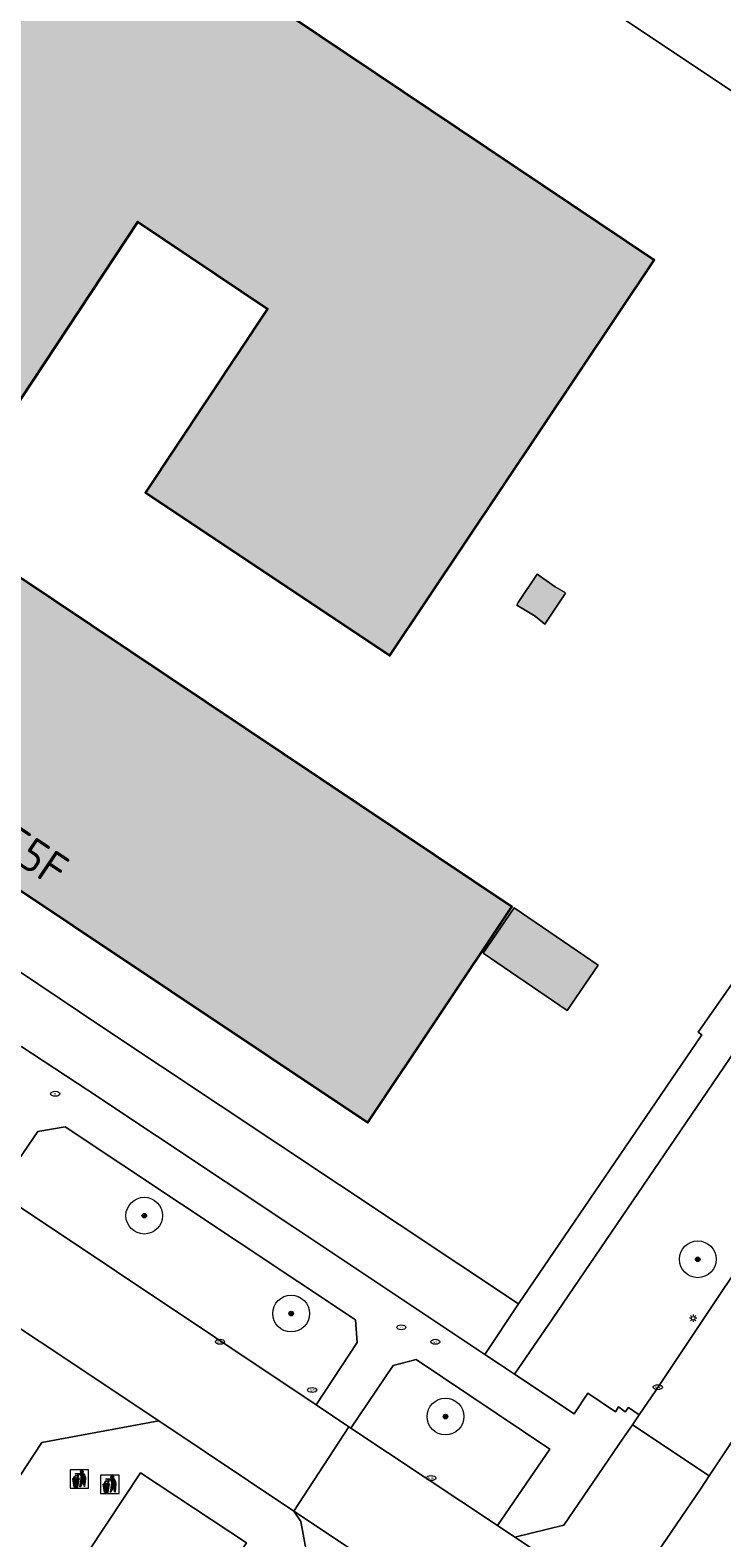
# Model space of a CAD drawing. Header units: metres. Extents: x 125349 to 128236, y 501602 to 503797.
# Tile 471 of 656: x 127148 to 127186, y 502655 to 502737. Entities that reach past the tile are written whole.
import ezdxf
from ezdxf.enums import TextEntityAlignment as Align

# ---------------------------------------------------------------- set-up
doc = ezdxf.new("R2010")
doc.units = ezdxf.units.M
doc.layers.get('0').update_dxf_attribs({"linetype": 'CONTINUOUS'})
for name, color, linetype, lineweight in [('B-WE-GR-BOOM-S-500', 90, 'CONTINUOUS', 18), ('B-WE-IE-AFVAL APART PLAATS-S', 7, 'CONTINUOUS', 18), ('B-WE-IE-MEUBILAIR-S', 7, 'CONTINUOUS', 18), ('B-WE-OG-BEBOUWING-GV', 7, 'CONTINUOUS', 35), ('B-WE-OG-BEBOUWING-T18', 10, 'CONTINUOUS', 18), ('B-WE-OG-BEBOUWING_LAGE TRAFO-GV', 7, 'CONTINUOUS', 18), ('B-WE-OG-BEBOUWING_LOODS-GV', 7, 'CONTINUOUS', 18), ('B-WE-OG-TERREIN_BEGROEID-GV', 7, 'CONTINUOUS', 18), ('B-WE-OG-TERREIN_ERF-GV', 7, 'CONTINUOUS', 18), ('B-WE-VH-OPENVERHARDING-GV', 90, 'CONTINUOUS', 18), ('B-WE-VH-OPENVERHARDING_BETONSTRAATSTEEN-GV', 90, 'CONTINUOUS', 18)]:
    doc.layers.add(name, color=color, linetype=linetype, lineweight=lineweight)
for name, color, linetype, lineweight, true_color in [('B-WE-OG-BEBOUWING-V', 7, 'CONTINUOUS', 18, 0xcc646e), ('B-WE-OG-BEBOUWING_LAGE TRAFO-V', 7, 'CONTINUOUS', 18, 0xcc646e), ('B-WE-OG-BEBOUWING_LOODS-V', 7, 'CONTINUOUS', 18, 0xcc646e)]:
    doc.layers.add(name, color=color, linetype=linetype, lineweight=lineweight, true_color=true_color)
doc.styles.add('NLCS-ISO', font='NLCS-ISO.ttf')
doc.styles.add('NLCS-ISO-M1000-T18', font='NLCS-ISO.ttf', dxfattribs={"height": 1.8})

# ---------------------------------------------------------------- blocks, each defined once
blk = doc.blocks.new('SIE-AFVAL APART PLAATS-SO')
h = blk.add_hatch(color=256)
h.dxf.hatch_style = 1
h.paths.add_polyline_path([(-0.08557708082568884, 0.0732403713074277), (-1.758445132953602, 0.0732403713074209, 0.8190811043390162), (-1.792022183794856, -0.09389311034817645), (-1.40399253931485, -2.188677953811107, 0.3615296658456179), (-1.372681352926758, -2.214721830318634), (-0.4713408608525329, -2.214721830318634, 0.3615296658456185), (-0.4400296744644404, -2.188677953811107), (-0.05200002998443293, -0.09389311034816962, 0.8190811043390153)])
h.paths.add_polyline_path([(-0.1577330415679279, -0.1006387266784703), (-0.1994275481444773, -0.3257272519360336), (-0.4932675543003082, -0.3257272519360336), (-0.4724203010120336, -0.1006387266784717)], flags=16)
h.paths.add_polyline_path([(-0.5543184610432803, -0.1006387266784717), (-0.575165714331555, -0.3257272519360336), (-0.8748982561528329, -0.3257272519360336), (-0.8748982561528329, -0.1006387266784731)], flags=16)
h.paths.add_polyline_path([(-0.2165814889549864, -0.4183331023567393), (-0.2749886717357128, -0.7336453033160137), (-0.5310481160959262, -0.7336453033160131), (-0.5018445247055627, -0.4183331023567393)], flags=16)
h.paths.add_polyline_path([(-0.5837426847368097, -0.4183331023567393), (-0.6129462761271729, -0.7336453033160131), (-0.8748982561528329, -0.7336453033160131), (-0.8748982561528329, -0.4183331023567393)], flags=16)
h.paths.add_polyline_path([(-0.954403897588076, -0.1006387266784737), (-0.954403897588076, -0.3257272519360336), (-1.268856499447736, -0.3257272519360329), (-1.28970375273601, -0.1006387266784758)], flags=16)
h.paths.add_polyline_path([(-0.954403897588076, -0.4183331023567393), (-0.954403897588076, -0.7336453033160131), (-1.231075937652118, -0.7336453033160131), (-1.260279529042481, -0.41833310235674)], flags=16)
h.paths.add_polyline_path([(-0.2921426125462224, -0.8262511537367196), (-0.3406211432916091, -1.087963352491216), (-0.5638643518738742, -1.087963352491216), (-0.5396250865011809, -0.8262511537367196)], flags=16)
h.paths.add_polyline_path([(-0.6215232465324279, -0.8262511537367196), (-0.6457625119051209, -1.087963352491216), (-0.8748982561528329, -1.087963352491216), (-0.8748982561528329, -0.8262511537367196)], flags=16)
h.paths.add_polyline_path([(-0.954403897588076, -0.8262511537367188), (-0.954403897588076, -1.087963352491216), (-1.19825970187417, -1.087963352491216), (-1.222498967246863, -0.8262511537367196)], flags=16)
h.paths.add_polyline_path([(-1.350754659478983, -0.3257272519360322), (-1.644594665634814, -0.3257272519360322), (-1.686289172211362, -0.1006387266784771), (-1.371601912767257, -0.1006387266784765)], flags=16)
h.paths.add_polyline_path([(-1.342177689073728, -0.4183331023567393), (-1.312974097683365, -0.7336453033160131), (-1.569033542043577, -0.7336453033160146), (-1.627440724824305, -0.4183331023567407)], flags=16)
h.paths.add_polyline_path([(-0.3570292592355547, -1.176542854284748), (-0.4055077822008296, -1.438255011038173), (-0.5963076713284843, -1.438255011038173), (-0.5720684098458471, -1.176542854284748)], flags=16)
h.paths.add_polyline_path([(-0.6539665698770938, -1.176542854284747), (-0.6782058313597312, -1.438255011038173), (-0.8748982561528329, -1.438255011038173), (-0.8748982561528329, -1.176542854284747)], flags=16)
h.paths.add_polyline_path([(-1.30439712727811, -0.8262511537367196), (-1.280157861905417, -1.087963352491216), (-1.503401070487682, -1.087963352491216), (-1.551879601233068, -0.8262511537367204)], flags=16)
h.paths.add_polyline_path([(-0.954403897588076, -1.176542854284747), (-0.954403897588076, -1.438255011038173), (-1.165816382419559, -1.438255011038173), (-1.190055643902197, -1.176542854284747)], flags=16)
h.paths.add_polyline_path([(-0.4226617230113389, -1.530860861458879), (-0.4703944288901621, -1.788546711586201), (-0.6287509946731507, -1.788546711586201), (-0.6048846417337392, -1.530860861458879)], flags=16)
h.paths.add_polyline_path([(-1.271953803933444, -1.176542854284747), (-1.247714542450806, -1.438255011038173), (-1.438514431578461, -1.438255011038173), (-1.486992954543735, -1.176542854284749)], flags=16)
h.paths.add_polyline_path([(-0.686782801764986, -1.530860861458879), (-0.7106491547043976, -1.788546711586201), (-0.8748982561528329, -1.788546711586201), (-0.8748982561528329, -1.530860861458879)], flags=16)
h.paths.add_polyline_path([(-0.954403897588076, -1.530860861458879), (-0.954403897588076, -1.788546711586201), (-1.133373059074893, -1.788546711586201), (-1.157239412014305, -1.530860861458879)], flags=16)
h.paths.add_polyline_path([(-1.239137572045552, -1.530860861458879), (-1.21527121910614, -1.788546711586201), (-1.373627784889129, -1.788546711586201), (-1.421360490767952, -1.530860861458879)], flags=16)
h.paths.add_polyline_path([(-0.4890400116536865, -1.889205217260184), (-0.5345352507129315, -2.134812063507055), (-0.6608214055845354, -2.134812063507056), (-0.638073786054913, -1.889205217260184)], flags=16)
h.paths.add_polyline_path([(-0.7199719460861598, -1.889205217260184), (-0.7427195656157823, -2.134812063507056), (-0.8748982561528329, -2.134812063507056), (-0.8748982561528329, -1.889205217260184)], flags=16)
h.paths.add_polyline_path([(-0.954403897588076, -1.889205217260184), (-0.954403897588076, -2.134812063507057), (-1.101302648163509, -2.134812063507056), (-1.124050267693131, -1.889205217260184)], flags=16)
h.paths.add_polyline_path([(-1.205948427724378, -1.889205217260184), (-1.183200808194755, -2.134812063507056), (-1.30948696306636, -2.134812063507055), (-1.354982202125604, -1.889205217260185)], flags=16)
h.paths.add_polyline_path([(-0.1876495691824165, 0.7827285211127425, -0.01172977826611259), (-0.3025626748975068, 0.7840317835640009, -0.1487972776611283), (-0.4217716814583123, 1.028686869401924, -0.1360764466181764), (-0.6937049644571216, 0.8704606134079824), (-0.7795688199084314, 0.8479422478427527, -0.03829347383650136), (-1.136598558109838, 0.9615725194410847), (-1.18684359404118, 0.8142275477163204, -0.2438215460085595), (-1.563959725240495, 0.4530242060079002, 0.3443262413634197), (-1.000862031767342, 0.2239818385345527, -0.1393451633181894), (-0.6004231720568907, 0.2239818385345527, 0.6184364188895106), (-0.5574354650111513, 0.2710638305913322, -0.4414941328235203), (-0.4715559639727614, 0.4427756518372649, 0.3090476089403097)])
h.paths.add_polyline_path([(-0.4909420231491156, 0.511347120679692, 0.3515563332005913), (-0.6370544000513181, 0.3063144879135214, 0.121061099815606), (-1.020343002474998, 0.2925264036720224, -0.2887447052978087), (-1.452497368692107, 0.4192736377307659, 0.2035987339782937), (-1.119398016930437, 0.7912284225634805), (-1.093114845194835, 0.8683045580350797, 0.0830753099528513), (-0.2759691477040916, 0.7119715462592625, -0.2422613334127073)], flags=16)
h.paths.add_polyline_path([(-0.3986126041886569, 0.7892653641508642, -0.0233449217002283), (-0.6255726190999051, 0.816804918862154, 0.07081035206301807), (-0.4603504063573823, 0.9022305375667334, 0.05996522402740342)], flags=16)
h.paths.add_polyline_path([(1.119484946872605, 1.480274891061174), (-1.066347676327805, 1.480274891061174, 0.8605593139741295), (-1.075734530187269, 1.418002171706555), (0.2924933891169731, 0.9959243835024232, -0.1467026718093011), (0.5282981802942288, 0.2806049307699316, 0.4219676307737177), (0.5618333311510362, 0.249669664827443), (1.595763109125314, 0.3050435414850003, 0.4502929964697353), (1.625417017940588, 0.3423891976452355, 0.1222411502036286)])
h.paths.add_polyline_path([(0.2633336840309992, 1.934841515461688, 1), (1.06576657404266, 1.934841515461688, 1)])
h.paths.add_polyline_path([(1.648248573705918, 0.1469757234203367, 0.4293028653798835), (1.618022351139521, 0.181880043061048), (0.5451327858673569, 0.2313563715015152, 0.384289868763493), (0.5121763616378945, 0.2042835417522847), (0.1568361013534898, -2.157762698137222, 0.8372603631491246), (0.216229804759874, -2.17784218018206), (0.9875065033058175, -0.775061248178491, -0.6882041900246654), (1.046431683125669, -0.7832112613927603), (1.362163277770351, -2.144993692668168, 0.8493395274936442), (1.424877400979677, -2.14089571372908)])
for p, q in [((-0.08557708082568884, 0.0732403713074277), (-1.758445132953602, 0.0732403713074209)), ((-1.40399253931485, -2.188677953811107), (-1.792022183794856, -0.09389311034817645)), ((-1.371601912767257, -0.1006387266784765), (-1.686289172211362, -0.1006387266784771)), ((-1.644594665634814, -0.3257272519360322), (-1.686289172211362, -0.1006387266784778)), ((-1.644594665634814, -0.3257272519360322), (-1.350754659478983, -0.3257272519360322)), ((-1.627440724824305, -0.4183331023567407), (-1.342177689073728, -0.4183331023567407)), ((-1.569033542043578, -0.7336453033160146), (-1.627440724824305, -0.4183331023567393)), ((-1.569033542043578, -0.7336453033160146), (-1.312974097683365, -0.7336453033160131)), ((-1.551879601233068, -0.8262511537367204), (-1.30439712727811, -0.8262511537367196)), ((-1.503401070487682, -1.087963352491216), (-1.551879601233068, -0.8262511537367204)), ((-1.503401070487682, -1.087963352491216), (-1.280157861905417, -1.087963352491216)), ((-1.486992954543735, -1.176542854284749), (-1.271953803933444, -1.176542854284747)), ((-1.438514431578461, -1.438255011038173), (-1.486992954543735, -1.176542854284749)), ((-1.438514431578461, -1.438255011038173), (-1.247714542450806, -1.438255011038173)), ((-1.421360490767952, -1.530860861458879), (-1.239137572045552, -1.530860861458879)), ((-1.373627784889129, -1.7885467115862), (-1.421360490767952, -1.530860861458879)), ((-1.373627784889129, -1.788546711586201), (-1.21527121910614, -1.788546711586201)), ((-1.372681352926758, -2.214721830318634), (-0.4713408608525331, -2.214721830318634)), ((-1.309486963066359, -2.134812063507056), (-1.354982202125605, -1.889205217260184)), ((-1.354982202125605, -1.889205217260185), (-1.205948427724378, -1.889205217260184)), ((-1.30948696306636, -2.134812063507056), (-1.183200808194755, -2.134812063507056)), ((-0.954403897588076, -0.1006387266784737), (-1.28970375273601, -0.1006387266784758)), ((-1.268856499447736, -0.3257272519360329), (-0.954403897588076, -0.3257272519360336)), ((-1.260279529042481, -0.41833310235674), (-0.954403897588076, -0.4183331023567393)), ((-1.231075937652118, -0.7336453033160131), (-0.954403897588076, -0.7336453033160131)), ((-1.222498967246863, -0.8262511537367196), (-0.954403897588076, -0.8262511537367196)), ((-1.19825970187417, -1.087963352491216), (-0.954403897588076, -1.087963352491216)), ((-1.190055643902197, -1.176542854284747), (-0.954403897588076, -1.176542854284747)), ((-1.16581638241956, -1.438255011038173), (-0.954403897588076, -1.438255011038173)), ((-1.157239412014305, -1.530860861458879), (-0.954403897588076, -1.530860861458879)), ((-1.133373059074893, -1.788546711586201), (-0.954403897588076, -1.788546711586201)), ((-1.124050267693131, -1.889205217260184), (-0.954403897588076, -1.889205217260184)), ((-1.101302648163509, -2.134812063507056), (-0.954403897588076, -2.134812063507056)), ((-0.954403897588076, -0.1006387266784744), (-0.954403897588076, -0.3257272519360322)), ((-0.954403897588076, -0.4183331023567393), (-0.954403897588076, -0.7336453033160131)), ((-0.954403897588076, -0.8262511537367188), (-0.954403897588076, -1.087963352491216)), ((-0.954403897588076, -1.176542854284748), (-0.954403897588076, -1.438255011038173)), ((-0.954403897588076, -1.530860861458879), (-0.954403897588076, -1.788546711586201)), ((-0.954403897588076, -1.889205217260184), (-0.954403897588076, -2.134812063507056)), ((-0.8748982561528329, -0.1006387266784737), (-0.8748982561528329, -0.3257272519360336)), ((-0.5543184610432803, -0.1006387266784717), (-0.8748982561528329, -0.1006387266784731)), ((-0.8748982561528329, -0.3257272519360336), (-0.575165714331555, -0.3257272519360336)), ((-0.8748982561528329, -0.4183331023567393), (-0.8748982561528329, -0.7336453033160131)), ((-0.8748982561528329, -0.4183331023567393), (-0.5837426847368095, -0.4183331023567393)), ((-0.8748982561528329, -0.7336453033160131), (-0.6129462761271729, -0.7336453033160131)), ((-0.8748982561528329, -0.8262511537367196), (-0.6215232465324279, -0.8262511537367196)), ((-0.8748982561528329, -0.8262511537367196), (-0.8748982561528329, -1.087963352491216)), ((-0.8748982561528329, -1.087963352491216), (-0.6457625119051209, -1.087963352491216)), ((-0.8748982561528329, -1.176542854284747), (-0.6539665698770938, -1.176542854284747)), ((-0.8748982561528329, -1.176542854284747), (-0.8748982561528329, -1.438255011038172)), ((-0.8748982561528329, -1.438255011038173), (-0.6782058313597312, -1.438255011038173)), ((-0.8748982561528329, -1.530860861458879), (-0.686782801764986, -1.530860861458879)), ((-0.8748982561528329, -1.530860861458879), (-0.8748982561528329, -1.788546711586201)), ((-0.8748982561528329, -1.788546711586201), (-0.7106491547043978, -1.788546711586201)), ((-0.8748982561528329, -1.889205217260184), (-0.8748982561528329, -2.134812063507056)), ((-0.8748982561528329, -1.889205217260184), (-0.7199719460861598, -1.889205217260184)), ((-0.8748982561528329, -2.134812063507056), (-0.7427195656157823, -2.134812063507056)), ((-0.6608214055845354, -2.134812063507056), (-0.5345352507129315, -2.134812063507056)), ((-0.638073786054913, -1.889205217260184), (-0.4890400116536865, -1.889205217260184)), ((-0.6287509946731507, -1.788546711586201), (-0.4703944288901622, -1.788546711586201)), ((-0.6048846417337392, -1.530860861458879), (-0.422661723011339, -1.530860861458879)), ((-0.5963076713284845, -1.438255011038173), (-0.4055077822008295, -1.438255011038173)), ((-0.5720684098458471, -1.176542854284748), (-0.3570292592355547, -1.176542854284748)), ((-0.5638643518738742, -1.087963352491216), (-0.3406211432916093, -1.087963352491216)), ((-0.5396250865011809, -0.8262511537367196), (-0.2921426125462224, -0.8262511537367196)), ((-0.5345352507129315, -2.134812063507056), (-0.4890400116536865, -1.889205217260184)), ((-0.5310481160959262, -0.7336453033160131), (-0.274988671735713, -0.7336453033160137)), ((-0.5018445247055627, -0.4183331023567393), (-0.2165814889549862, -0.4183331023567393)), ((-0.4932675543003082, -0.3257272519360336), (-0.199427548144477, -0.3257272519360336)), ((-0.1577330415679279, -0.1006387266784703), (-0.4724203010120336, -0.1006387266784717)), ((-0.4703944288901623, -1.788546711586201), (-0.4226617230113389, -1.530860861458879)), ((-0.4400296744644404, -2.188677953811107), (-0.05200002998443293, -0.09389311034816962)), ((-0.4055077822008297, -1.438255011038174), (-0.3570292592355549, -1.176542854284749)), ((-0.3406211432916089, -1.087963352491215), (-0.2921426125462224, -0.8262511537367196)), ((-0.274988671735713, -0.7336453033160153), (-0.2165814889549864, -0.4183331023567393)), ((-0.199427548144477, -0.3257272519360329), (-0.1577330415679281, -0.1006387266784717))]:
    blk.add_line(p, q)
blk.add_lwpolyline([(-2.498637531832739, -2.513699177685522), (2.501362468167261, -2.513699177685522), (2.501362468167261, 2.486300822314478), (-2.498637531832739, 2.486300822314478)], close=True)
for points in [[(-0.7795688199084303, 0.8479422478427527, -0.03829347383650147), (-1.136598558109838, 0.9615725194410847), (-1.18684359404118, 0.8142275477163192, -0.2438215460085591), (-1.563959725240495, 0.4530242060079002, 0.3443262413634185), (-1.000862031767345, 0.2239818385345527, -0.13934516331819), (-0.6004231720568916, 0.2239818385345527, 0.6184364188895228), (-0.5574354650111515, 0.2710638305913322, -0.4414941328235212), (-0.4715559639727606, 0.4427756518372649, 0.3090476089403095), (-0.1876495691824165, 0.7827285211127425, -0.01172977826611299), (-0.3025626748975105, 0.7840317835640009, -0.01172977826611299)], [(-0.7795688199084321, 0.8479422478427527), (-0.6937049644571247, 0.8704606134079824, 0.1360764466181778), (-0.4217716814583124, 1.028686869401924, 0.1564053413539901), (-0.2929501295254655, 0.7739926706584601)], [(-0.7795688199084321, 0.8479422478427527), (-0.6937049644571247, 0.8704606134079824, 0.1360764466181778), (-0.4217716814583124, 1.028686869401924, 0.1487972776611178), (-0.30256267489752, 0.7840317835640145, 0.1487972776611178)], [(-0.6255726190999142, 0.8168049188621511, 0.07081035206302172), (-0.4603504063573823, 0.9022305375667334, 0.05996522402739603), (-0.3986126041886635, 0.7892653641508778, 0.05996522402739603)], [(-0.3986126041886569, 0.7892653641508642, -0.02334492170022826), (-0.6255726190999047, 0.816804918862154)]]:
    blk.add_lwpolyline(points, format="xyb")
for points in [[(-1.093114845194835, 0.8683045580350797), (-1.119398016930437, 0.7912284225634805, -0.2035987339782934), (-1.452497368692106, 0.4192736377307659, 0.2887447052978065), (-1.020343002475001, 0.292526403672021, -0.1210610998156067), (-0.6370544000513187, 0.3063144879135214, -0.3515563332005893), (-0.4909420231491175, 0.511347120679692, 0.2422613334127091), (-0.2759691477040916, 0.7119715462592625, -0.0830753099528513)], [(-1.066347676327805, 1.480274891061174), (1.119484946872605, 1.480274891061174, -0.1222411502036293), (1.625417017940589, 0.3423891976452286, -0.4502929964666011), (1.595763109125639, 0.305043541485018), (0.5618333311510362, 0.249669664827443, -0.421967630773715), (0.5282981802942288, 0.2806049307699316, 0.1467026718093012), (0.292493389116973, 0.9959243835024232), (-1.075734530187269, 1.418002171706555, -0.8605593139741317)], [(0.5451327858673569, 0.2313563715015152), (1.61802235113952, 0.181880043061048, -0.4293028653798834), (1.648248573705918, 0.1469757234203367), (1.424877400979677, -2.14089571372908, -0.8493395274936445), (1.362163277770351, -2.144993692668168), (1.046431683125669, -0.7832112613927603, 0.6882041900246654), (0.9875065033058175, -0.775061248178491), (0.2162298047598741, -2.17784218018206, -0.8372603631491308), (0.1568361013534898, -2.157762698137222), (0.5121763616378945, 0.2042835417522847, -0.384289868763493)]]:
    blk.add_lwpolyline(points, format="xyb", close=True)
for points in [[(-1.350754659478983, -0.3257272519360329), (-1.371601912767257, -0.1006387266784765)], [(-1.312974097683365, -0.7336453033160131), (-1.342177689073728, -0.4183331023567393)], [(-1.280157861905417, -1.087963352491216), (-1.30439712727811, -0.8262511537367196)], [(-1.268856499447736, -0.3257272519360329), (-1.28970375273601, -0.1006387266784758)], [(-1.247714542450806, -1.438255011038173), (-1.271953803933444, -1.176542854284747)], [(-1.231075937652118, -0.7336453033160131), (-1.260279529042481, -0.4183331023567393)], [(-1.21527121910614, -1.788546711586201), (-1.239137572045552, -1.530860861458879)], [(-1.19825970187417, -1.087963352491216), (-1.222498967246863, -0.8262511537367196)], [(-1.183200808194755, -2.134812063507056), (-1.205948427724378, -1.889205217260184)], [(-1.16581638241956, -1.438255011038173), (-1.190055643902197, -1.176542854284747)], [(-1.175459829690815, -2.21839168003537), (-1.175799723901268, -2.214721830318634)], [(-1.133373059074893, -1.788546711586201), (-1.157239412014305, -1.530860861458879)], [(-1.101302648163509, -2.134812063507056), (-1.124050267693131, -1.889205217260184)], [(-0.7427195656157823, -2.134812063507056), (-0.7199719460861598, -1.889205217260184)], [(-0.7106491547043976, -1.788546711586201), (-0.686782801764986, -1.530860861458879)], [(-0.6782058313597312, -1.438255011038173), (-0.6539665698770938, -1.176542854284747)], [(-0.6608214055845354, -2.134812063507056), (-0.638073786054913, -1.889205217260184)], [(-0.6457625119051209, -1.087963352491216), (-0.6215232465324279, -0.8262511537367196)], [(-0.6287509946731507, -1.788546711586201), (-0.6048846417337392, -1.530860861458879)], [(-0.6129462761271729, -0.7336453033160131), (-0.5837426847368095, -0.4183331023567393)], [(-0.5963076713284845, -1.438255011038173), (-0.5720684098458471, -1.176542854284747)], [(-0.575165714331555, -0.3257272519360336), (-0.5543184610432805, -0.1006387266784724)], [(-0.5638643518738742, -1.087963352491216), (-0.5396250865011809, -0.8262511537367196)], [(-0.5310481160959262, -0.7336453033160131), (-0.5018445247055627, -0.4183331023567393)], [(-0.4932675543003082, -0.3257272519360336), (-0.4724203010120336, -0.1006387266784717)]]:
    blk.add_lwpolyline(points)
blk.add_circle((0.6645501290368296, 1.934841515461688), 0.4012164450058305)
for centre, radius, start, end in [((-1.758445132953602, -0.0136991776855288), 0.0869395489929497, 90.00000000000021, 247.2810297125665), ((-0.08557708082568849, -0.013699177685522), 0.0869395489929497, 292.7189702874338, 90.00000000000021), ((-1.372681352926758, -2.18287799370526), 0.03184383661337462, 190.4942940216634, 270), ((-0.4713408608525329, -2.18287799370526), 0.03184383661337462, 270, 349.5057059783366)]:
    blk.add_arc(centre, radius, start, end)
blk = doc.blocks.new('SIE-MEUBILAIR_PAAL_LICHTMAST-SO')
for points in [[(-0.625, 0), (-1, 0)], [(-0.7071067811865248, 0.7071067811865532), (-0.4419417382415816, 0.44194173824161)], [(0, 1), (0, 0.625)], [(0.44194173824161, 0.4419417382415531), (0.7071067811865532, 0.7071067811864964)], [(1, 0), (0.625, 0)], [(-0.7071067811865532, -0.7071067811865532), (-0.4419417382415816, -0.44194173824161)], [(0, -0.625), (0, -1)], [(0.4419417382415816, -0.4419417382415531), (0.7071067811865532, -0.7071067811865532)]]:
    blk.add_lwpolyline(points)
blk.add_circle((0, 0), 0.5)
blk = doc.blocks.new('SIE-MEUBILAIR_PUT_RIOOLPUT-SO')
blk.add_ellipse((0, 0), major_axis=(1.25, 4.517432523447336e-15), ratio=0.5400000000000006)
at = {"style": 'NLCS-ISO'}
blk.add_text('ri', height=0.75, dxfattribs=at).set_placement((-0.04478910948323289, 0.06774790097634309), align=Align.MIDDLE_CENTER)
blk = doc.blocks.new('SIE-MEUBILAIR_PUT_WATERLEIDINGPUT-SO')
blk.add_ellipse((0, 0), major_axis=(1.25, 4.517432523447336e-15), ratio=0.5400000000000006)
at = {"style": 'NLCS-ISO'}
blk.add_text('wl', height=0.75, dxfattribs=at).set_placement((-0.1393012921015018, 2.557953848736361e-13), align=Align.MIDDLE_CENTER)
blk = doc.blocks.new('SIE-MEUBILAIR_PUT_KOLK-SO')
blk.add_ellipse((0, 0), major_axis=(1.25, 4.517432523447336e-15), ratio=0.5400000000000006)
at = {"style": 'NLCS-ISO'}
blk.add_text('klk', height=0.75, dxfattribs=at).set_placement((0.0261189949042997, 2.557953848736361e-13), align=Align.MIDDLE_CENTER)
blk = doc.blocks.new('SIE-MEUBILAIR_PUT_GASPUT-SO')
blk.add_ellipse((0, 0), major_axis=(1.25, 4.517432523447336e-15), ratio=0.5400000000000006)
at = {"style": 'NLCS-ISO'}
blk.add_text('gas ', height=0.75, dxfattribs=at).set_placement((0.5310889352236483, 0.1623907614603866), align=Align.MIDDLE_CENTER)
blk = doc.blocks.new('SGR-BOOM_01-SO')
at = {"linetype": 'ByBlock', "lineweight": 18}
h = blk.add_hatch(color=0, dxfattribs=at)
h.dxf.hatch_style = 1
edge = h.paths.add_edge_path()
edge.add_arc((0, 0), 0.25, 0, 360)
at = {"color": 0, "linetype": 'ByBlock', "lineweight": 18}
for radius in [2, 0.25]:
    blk.add_circle((0, 0), radius, dxfattribs=at)

msp = doc.modelspace()

# ---------------------------------------------------------------- hatches: boundary and pattern name
at = {"layer": 'B-WE-OG-BEBOUWING-V'}
msp.add_hatch(color=256, dxfattribs=at).paths.add_polyline_path([(127123.79, 502705.711), (127166.628, 502677.109), (127174.476, 502688.856), (127143.26, 502709.727), (127154.114, 502726.129), (127161.17, 502721.404), (127154.523, 502711.398), (127167.832, 502702.527), (127182.218, 502724.055), (127150.321, 502745.459)])
at = {"layer": 'B-WE-OG-BEBOUWING_LAGE TRAFO-V'}
msp.add_hatch(color=256, dxfattribs=at).paths.add_polyline_path([(127176.824, 502706.262), (127175.851, 502706.961), (127174.826, 502705.422), (127174.744, 502705.272), (127175.742, 502704.673), (127176.271, 502704.236), (127177.403, 502705.926), (127177.331, 502705.977)])
at = {"layer": 'B-WE-OG-BEBOUWING_LOODS-V'}
msp.add_hatch(color=256, dxfattribs=at).paths.add_polyline_path([(127174.606, 502688.8), (127172.914, 502686.323), (127177.481, 502683.203), (127179.173, 502685.68)])

# ---------------------------------------------------------------- linework, layer by layer
at = {"layer": 'B-WE-OG-BEBOUWING-GV', "flags": 128}
msp.add_lwpolyline([(127123.79, 502705.711), (127166.628, 502677.109), (127174.476, 502688.856), (127143.26, 502709.727), (127154.114, 502726.129), (127161.17, 502721.404), (127154.523, 502711.398), (127167.832, 502702.527), (127182.218, 502724.055), (127150.321, 502745.459)], close=True, dxfattribs=at)
at = {"layer": 'B-WE-OG-BEBOUWING_LAGE TRAFO-GV', "flags": 128}
msp.add_lwpolyline([(127176.824, 502706.262), (127175.851, 502706.961), (127174.826, 502705.422), (127174.744, 502705.272), (127175.742, 502704.673), (127176.271, 502704.236), (127177.403, 502705.926), (127177.331, 502705.977)], close=True, dxfattribs=at)
at = {"layer": 'B-WE-OG-BEBOUWING_LOODS-GV', "flags": 128}
msp.add_lwpolyline([(127174.606, 502688.8), (127172.914, 502686.323), (127177.481, 502683.203), (127179.173, 502685.68)], close=True, dxfattribs=at)
at = {"layer": 'B-WE-OG-TERREIN_BEGROEID-GV', "flags": 128}
msp.add_lwpolyline([(127103.462, 502710.808), (127115.936, 502727.235), (127122.953, 502738.708), (127126.681, 502740.615), (127128.581, 502740.491), (127132.598, 502737.232), (127134.117, 502733.634), (127146.212, 502751.67), (127153.464, 502747.05), (127157.233, 502752.71), (127165.14, 502747.444), (127187.134, 502732.798), (127208.252, 502718.555), (127191.448, 502692.593), (127191.558, 502692.521), (127191.65, 502692.629), (127192.657, 502691.966), (127194.334, 502690.863), (127194.722, 502688.349), (127197.834, 502688.876), (127220.234, 502721.986), (127216.862, 502744.496), (127218.369, 502746.888), (127224.258, 502756.233)], dxfattribs=at)
for points in [[(127174.841, 502667.244), (127152.104, 502682.353), (127128.182, 502698.415), (127126.168, 502695.696), (127127.635, 502694.72), (127130.494, 502692.809), (127131.252, 502692.302), (127147.799, 502681.239), (127151.393, 502678.871), (127162.598, 502671.415), (127172.999, 502664.493), (127173.001, 502664.493)], [(127174.617, 502663.417), (127177.858, 502661.26), (127178.616, 502662.377), (127180.124, 502661.368), (127180.273, 502661.638), (127180.648, 502661.366), (127180.821, 502661.597), (127181.398, 502661.196), (127182.303, 502662.527), (127185.872, 502667.869), (127190.643, 502674.929), (127189.349, 502680.026), (127189.283, 502679.984), (127188.333, 502683.537), (127176.681, 502666.43)], [(127163.813, 502661.749), (127166.05, 502665.144), (127165.969, 502666.371), (127150.16, 502676.878), (127148.663, 502676.631), (127147.065, 502674.281), (127147.488, 502672.648)], [(127176.541, 502659.335), (127169.262, 502664.215), (127168.016, 502663.882), (127165.709, 502660.483), (127173.7, 502655.176)], [(127151.406, 502653.739), (127157.115, 502649.908), (127160.021, 502654.228), (127154.265, 502658.056)]]:
    msp.add_lwpolyline(points, close=True, dxfattribs=at)
at = {"layer": 'B-WE-OG-TERREIN_ERF-GV', "flags": 128}
for points in [[(127187.134, 502732.798), (127165.14, 502747.444), (127157.233, 502752.71), (127153.464, 502747.05), (127146.212, 502751.67), (127134.117, 502733.634), (127116.19, 502706.476), (127122.864, 502701.912), (127123.15, 502701.722), (127126.498, 502699.504), (127128.182, 502698.415), (127152.104, 502682.353), (127174.841, 502667.244), (127184.81, 502681.893), (127184.611, 502682.027), (127186.733, 502685.054), (127186.82, 502685.284), (127191.558, 502692.521), (127191.448, 502692.593), (127208.252, 502718.555)], [(127123.79, 502705.711), (127150.321, 502745.459), (127182.218, 502724.055), (127167.832, 502702.527), (127154.523, 502711.398), (127161.17, 502721.404), (127154.114, 502726.129), (127143.26, 502709.727), (127174.476, 502688.856), (127166.628, 502677.109)], [(127176.824, 502706.262), (127177.331, 502705.977), (127177.403, 502705.926), (127176.271, 502704.236), (127175.742, 502704.673), (127174.744, 502705.272), (127174.826, 502705.422), (127175.851, 502706.961)], [(127174.606, 502688.8), (127179.173, 502685.68), (127177.481, 502683.203), (127172.914, 502686.323)]]:
    msp.add_lwpolyline(points, close=True, dxfattribs=at)
at = {"layer": 'B-WE-VH-OPENVERHARDING-GV', "flags": 128}
for points in [[(127165.607, 502660.551), (127163.813, 502661.749), (127147.488, 502672.648), (127143.683, 502675.199), (127141.438, 502676.694), (127138.369, 502672.071), (127142.261, 502669.521), (127155.261, 502660.884), (127162.605, 502655.952)], [(127139.989, 502656.222), (127144.59, 502653.185), (127145.406, 502654.422), (127148.889, 502659.699), (127155.261, 502660.884), (127142.261, 502669.521), (127143.803, 502661.963), (127140.217, 502656.563)], [(127151.406, 502653.739), (127154.265, 502658.056), (127160.021, 502654.228), (127157.115, 502649.908)]]:
    msp.add_lwpolyline(points, close=True, dxfattribs=at)
for points in [[(127155.261, 502660.884), (127148.889, 502659.699), (127145.406, 502654.422), (127148.204, 502652.544), (127155.545, 502647.618), (127157.679, 502646.186), (127157.79, 502646.351), (127190.669, 502624.271), (127189.154, 502622.051), (127194.649, 502618.391), (127197.676, 502622.924), (127177.097, 502636.569), (127179.987, 502640.97), (127203.177, 502625.535), (127203.601, 502623.758), (127201.397, 502620.457), (127203.555, 502619.026)], [(127203.467, 502628.779), (127203.205, 502628.955), (127202.461, 502629.113), (127200.482, 502628.712), (127199.752, 502628.851), (127163.809, 502652.767), (127163.355, 502653.416), (127162.989, 502655.391), (127162.605, 502655.952), (127155.261, 502660.884)]]:
    msp.add_lwpolyline(points, dxfattribs=at)
at = {"layer": 'B-WE-VH-OPENVERHARDING_BETONSTRAATSTEEN-GV', "flags": 128}
for points in [[(127188.333, 502683.537), (127188.247, 502683.896), (127187.572, 502684.412), (127186.733, 502685.054), (127184.611, 502682.027), (127184.81, 502681.893), (127174.841, 502667.244), (127173.001, 502664.493), (127173.801, 502663.96), (127174.617, 502663.417), (127176.681, 502666.43)], [(127203.467, 502628.779), (127208.228, 502625.576), (127211.282, 502630.148), (127206.838, 502633.117), (127183.967, 502648.344), (127183.935, 502648.365), (127182.875, 502649.073), (127178.756, 502651.813), (127174.636, 502654.554), (127173.7, 502655.176), (127165.709, 502660.483), (127165.607, 502660.551), (127162.605, 502655.952), (127203.205, 502628.955)], [(127182.875, 502649.073), (127182.139, 502653.331), (127184.737, 502657.163), (127185.22, 502657.891), (127181.037, 502660.665), (127180.536, 502659.928), (127177.311, 502655.204), (127174.636, 502654.554), (127178.756, 502651.813)], [(127162.605, 502655.952), (127162.989, 502655.391), (127163.355, 502653.416), (127163.809, 502652.767), (127199.752, 502628.851), (127200.482, 502628.712), (127202.461, 502629.113), (127203.205, 502628.955)]]:
    msp.add_lwpolyline(points, close=True, dxfattribs=at)
for points in [[(127147.065, 502674.281), (127148.663, 502676.631), (127150.16, 502676.878), (127165.969, 502666.371), (127166.05, 502665.144), (127163.813, 502661.749), (127165.607, 502660.551), (127165.709, 502660.483), (127168.016, 502663.882), (127169.262, 502664.215), (127176.541, 502659.335), (127173.7, 502655.176), (127174.636, 502654.554), (127177.311, 502655.204), (127180.536, 502659.928), (127181.037, 502660.665), (127181.398, 502661.196), (127180.821, 502661.597), (127180.648, 502661.366), (127180.273, 502661.638), (127180.124, 502661.368), (127178.616, 502662.377), (127177.858, 502661.26), (127174.617, 502663.417), (127173.801, 502663.96), (127173.001, 502664.493), (127172.999, 502664.493), (127162.598, 502671.415), (127151.393, 502678.871), (127147.799, 502681.239)], [(127206.384, 502665.602), (127254.172, 502633.653), (127255.193, 502635.183), (127253.425, 502636.365), (127254.822, 502638.456), (127256.59, 502637.275), (127257.994, 502639.377), (127202.851, 502676.226), (127202.85, 502676.227), (127202.375, 502676.548), (127200.221, 502677.904), (127195.53, 502681.055), (127194.688, 502680.915), (127189.349, 502680.026), (127190.643, 502674.929), (127185.872, 502667.869), (127182.303, 502662.527), (127181.398, 502661.196)], [(127194.173, 502671.371), (127185.22, 502657.891), (127184.737, 502657.163), (127182.139, 502653.331)], [(127185.22, 502657.891), (127194.173, 502671.371)], [(127181.398, 502661.196), (127181.037, 502660.665), (127185.22, 502657.891)]]:
    msp.add_lwpolyline(points, dxfattribs=at)

# ---------------------------------------------------------------- block references
at = {"layer": 'B-WE-GR-BOOM-S-500', "xscale": 0.5, "yscale": 0.5, "zscale": 0.5}
for p in [(127154.464, 502672.044), (127184.595, 502669.669), (127162.457, 502666.714), (127170.859, 502661.109)]:
    msp.add_blockref('SGR-BOOM_01-SO', p, dxfattribs=at)
at = {"layer": 'B-WE-IE-AFVAL APART PLAATS-S', "xscale": 0.2, "yscale": 0.2, "zscale": 0.2}
for p in [(127150.93, 502657.715), (127152.587, 502657.423)]:
    msp.add_blockref('SIE-AFVAL APART PLAATS-SO', p, dxfattribs=at)
at = {"layer": 'B-WE-IE-MEUBILAIR-S', "xscale": 0.2, "yscale": 0.2, "zscale": 0.2}
for name, p in [('SIE-MEUBILAIR_PUT_RIOOLPUT-SO', (127149.616, 502678.677)), ('SIE-MEUBILAIR_PAAL_LICHTMAST-SO', (127184.342, 502666.462)), ('SIE-MEUBILAIR_PUT_KOLK-SO', (127158.589, 502665.182)), ('SIE-MEUBILAIR_PUT_RIOOLPUT-SO', (127168.46, 502665.967)), ('SIE-MEUBILAIR_PUT_WATERLEIDINGPUT-SO', (127170.311, 502665.179)), ('SIE-MEUBILAIR_PUT_GASPUT-SO', (127163.605, 502662.555)), ('SIE-MEUBILAIR_PUT_KOLK-SO', (127182.423, 502662.706)), ('SIE-MEUBILAIR_PUT_KOLK-SO', (127170.078, 502657.763))]:
    msp.add_blockref(name, p, dxfattribs=at)

# ---------------------------------------------------------------- texts
at = {"layer": 'B-WE-OG-BEBOUWING-T18', "style": 'NLCS-ISO-M1000-T18'}
msp.add_text('53A-55F', height=1.8, rotation=326.2, dxfattribs=at).set_placement((127146.32, 502693.073), align=Align.MIDDLE)

doc.saveas('drawing.dxf')
